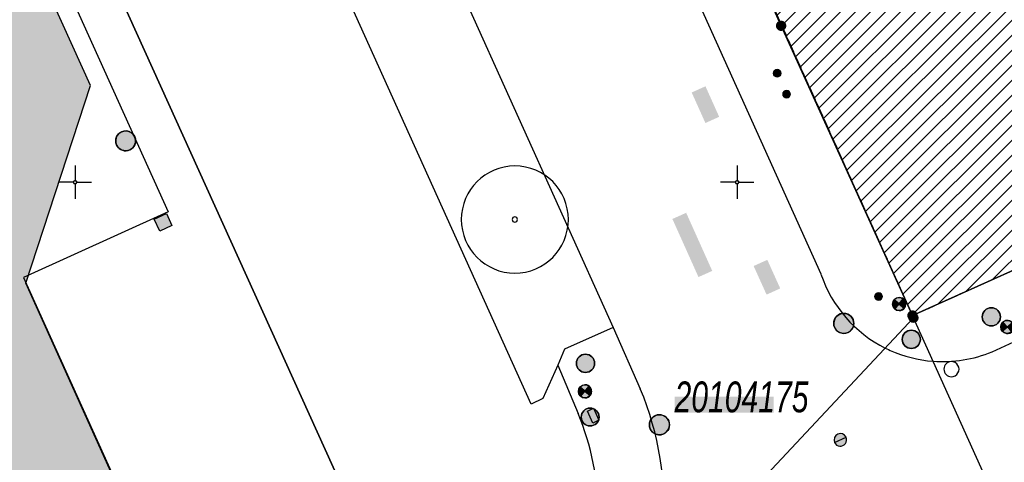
# Model space of a CAD drawing. Header units: metres. Extents: x 2695560 to 2696939, y 1260491 to 1262050.
# Tile 956 of 1005: x 2696449 to 2696486, y 1261839 to 1261856. Entities that reach past the tile are written whole.
import ezdxf

# ---------------------------------------------------------------- set-up
doc = ezdxf.new("R2010")
doc.units = ezdxf.units.M
doc.linetypes.add('AUSGEZOGEN', pattern=[0])
doc.linetypes.add('STRICHLINIE_S4', pattern=[0.66, 0.5, -0.16])
for name, color, linetype in [('XR$1$AV_Flächen (EO)', 7, 'AUSGEZOGEN'), ('XR$1$AV_Gebäudeflächen ut.', 7, 'AUSGEZOGEN'), ('XR$1$AV_Grenzpunkte', 7, 'AUSGEZOGEN'), ('XR$1$AV_Koordinatennetzpunkte', 7, 'AUSGEZOGEN'), ('XR$1$AV_Lagefixpunkt-Nr.', 7, 'AUSGEZOGEN'), ('XR$1$AV_Linien (BB)', 7, 'AUSGEZOGEN'), ('XR$1$AV_Proj. Gebäude', 7, 'AUSGEZOGEN'), ('XR$1$AW_LK_Einlaufschacht alt', 24, 'AUSGEZOGEN'), ('XR$1$AW_LK_Schachtdeckel', 24, 'AUSGEZOGEN'), ('XR$1$EW_LK_Bauwerk', 1, 'AUSGEZOGEN'), ('XR$1$EW_LK_Knoten', 1, 'AUSGEZOGEN'), ('XR$1$FM_LK_SW_TRASSEKNOTEN', 94, 'AUSGEZOGEN'), ('XR$1$GR_Baum', 94, 'AUSGEZOGEN'), ('XR$1$Liegenschaftsgrenzen', 7, 'AUSGEZOGEN'), ('XR$1$PFAV', 255, 'AUSGEZOGEN'), ('XR$1$PFAW', 255, 'AUSGEZOGEN'), ('XR$1$PFEW', 255, 'AUSGEZOGEN'), ('XR$1$PFWA', 255, 'AUSGEZOGEN'), ('XR$1$RAEW', 8, 'AUSGEZOGEN'), ('XR$1$RP_Abstandslinie', 7, 'AUSGEZOGEN'), ('XR$1$WA_LK_Absperrarmatur', 171, 'AUSGEZOGEN')]:
    doc.layers.add(name, color=color, linetype=linetype)
doc.styles.add('ARIAL', font='arial.ttf')

# ---------------------------------------------------------------- blocks, each defined once
blk = doc.blocks.new('COMPLEXOBJECT_705')
at = {"layer": 'XR$1$AV_Linien (BB)', "color": 7, "linetype": 'AUSGEZOGEN', "transparency": 33554687}
blk.add_line((6484.627, 11843.605), (6510.587, 11855.449), dxfattribs=at)
blk.add_arc((6482.761, 11848.088), 4.856, 265.6956, 292.5952, dxfattribs=at)
blk = doc.blocks.new('COMPLEXOBJECT_711')
at = {"layer": 'XR$1$AV_Linien (BB)', "color": 7, "linetype": 'AUSGEZOGEN', "transparency": 33554687}
for p, q in [((6468.231, 11843.097), (6468.993, 11841.276)), ((6468.444, 11832.828), (6465.172, 11827.303))]:
    blk.add_line(p, q, dxfattribs=at)
for centre, radius, start, end in [((6460.333, 11837.602), 9.407, 359.0403, 22.9924), ((6460.32, 11837.597), 9.42, 329.5869, 359.0706)]:
    blk.add_arc(centre, radius, start, end, dxfattribs=at)
blk = doc.blocks.new('COMPLEXOBJECT_780')
at = {"layer": 'XR$1$AV_Linien (BB)', "color": 7, "linetype": 'AUSGEZOGEN', "transparency": 33554687}
blk.add_lwpolyline([(6480.594, 11843.743), (6480.71, 11843.687), (6480.774, 11843.657)], dxfattribs=at)
blk.add_arc((6482.761, 11848.092), 4.86, 245.8709, 265.708, dxfattribs=at)
blk = doc.blocks.new('COMPLEXOBJECT_788')
at = {"layer": 'XR$1$AV_Linien (BB)', "color": 7, "linetype": 'AUSGEZOGEN', "transparency": 33554687}
blk.add_line((6454.645, 11898.595), (6478.163, 11846.537), dxfattribs=at)
blk.add_arc((6482.759, 11848.081), 4.849, 198.5733, 243.4783, dxfattribs=at)
blk = doc.blocks.new('COMPLEXOBJECT_796')
at = {"layer": 'XR$1$AV_Linien (BB)', "color": 7, "linetype": 'AUSGEZOGEN', "transparency": 33554687}
blk.add_line((6470.325, 11844.514), (6471.344, 11842.211), dxfattribs=at)
for centre, radius, start, end in [((6460.248, 11837.609), 12.012, 356.3433, 22.526), ((6460.233, 11837.613), 12.028, 344.46, 356.3275)]:
    blk.add_arc(centre, radius, start, end, dxfattribs=at)
blk = doc.blocks.new('COMPLEXOBJECT_834')
at = {"layer": 'XR$1$AV_Flächen (EO)', "color": 7, "linetype": 'AUSGEZOGEN', "transparency": 33554687}
blk.add_lwpolyline([(6455.444, 11762.103), (6452.157, 11760.606), (6442.354, 11783.16), (6438.167, 11792.792), (6457.503, 11825.435), (6448.144, 11846.186), (6450.579, 11853.645), (6447.047, 11861.434), (6445.202, 11865.503), (6442.547, 11866.748), (6439.353, 11865.198), (6439.101, 11865.075), (6438.738, 11865.824)], dxfattribs=at)
blk = doc.blocks.new('BWAV20')
at = {"true_color": 0x000000, "transparency": 33554687}
blk.add_hatch(color=18, dxfattribs=at).paths.add_polyline_path([(0.167, 0), (0.163, 0.034), (0.153, 0.066), (0.137, 0.095), (0.115, 0.121), (0.088, 0.141), (0.058, 0.156), (0.025, 0.165), (-0.008, 0.166), (-0.042, 0.161), (-0.073, 0.15), (-0.102, 0.132), (-0.126, 0.109), (-0.146, 0.081), (-0.159, 0.05), (-0.166, 0.017), (-0.166, -0.017), (-0.159, -0.05), (-0.146, -0.081), (-0.126, -0.109), (-0.102, -0.132), (-0.073, -0.15), (-0.042, -0.161), (-0.008, -0.166), (0.025, -0.165), (0.058, -0.156), (0.088, -0.141), (0.115, -0.121), (0.137, -0.095), (0.153, -0.066), (0.163, -0.034)])
at = {"layer": 'XR$1$PFAV', "transparency": 33554687}
blk.add_hatch(color=7, dxfattribs=at).paths.add_polyline_path([(0.5, 0), (0.49, 0.101), (0.459, 0.197), (0.41, 0.286), (0.344, 0.362), (0.264, 0.424), (0.174, 0.469), (0.076, 0.494), (-0.025, 0.499), (-0.125, 0.484), (-0.22, 0.449), (-0.306, 0.395), (-0.379, 0.326), (-0.437, 0.243), (-0.477, 0.15), (-0.497, 0.051), (-0.497, -0.051), (-0.477, -0.15), (-0.437, -0.243), (-0.379, -0.326), (-0.306, -0.395), (-0.22, -0.449), (-0.125, -0.484), (-0.025, -0.499), (0.076, -0.494), (0.174, -0.469), (0.264, -0.424), (0.344, -0.362), (0.41, -0.286), (0.459, -0.197), (0.49, -0.101)])
blk = doc.blocks.new('BAV15')
at = {"layer": 'XR$1$PFAV', "transparency": 33554687}
blk.add_hatch(color=7, dxfattribs=at).paths.add_polyline_path([(0.5, 0), (0.49, 0.1), (0.46, 0.2), (0.41, 0.29), (0.34, 0.36), (0.26, 0.42), (0.17, 0.47), (0.08, 0.49), (-0.03, 0.5), (-0.13, 0.48), (-0.22, 0.45), (-0.31, 0.4), (-0.38, 0.33), (-0.44, 0.24), (-0.48, 0.15), (-0.5, 0.05), (-0.5, -0.05), (-0.48, -0.15), (-0.44, -0.24), (-0.38, -0.33), (-0.31, -0.4), (-0.22, -0.45), (-0.13, -0.48), (-0.03, -0.5), (0.08, -0.49), (0.17, -0.47), (0.26, -0.42), (0.34, -0.36), (0.41, -0.29), (0.46, -0.2), (0.49, -0.1)])
at = {"color": 7, "transparency": 33554687}
for start, end in [(90, 270), (270, 90)]:
    blk.add_arc((0, 0), 0.5, start, end, dxfattribs=at)
at = {"layer": 'XR$1$PFAV', "transparency": 33554687}
blk.add_circle((0, 0), 0.5, dxfattribs=at)
blk = doc.blocks.new('BAV2041')
at = {"color": 7, "transparency": 33554687}
for p, q in [((0, 0.5), (0, 0.05)), ((-0.05, 0), (-0.5, 0)), ((0.05, 0), (0.5, 0)), ((0, -0.05), (0, -0.5))]:
    blk.add_line(p, q, dxfattribs=at)
blk.add_circle((0, 0), 0.05, dxfattribs=at)
for start, end in [(90, 270), (270, 90)]:
    blk.add_arc((0, 0), 0.05, start, end, dxfattribs=at)
blk = doc.blocks.new('WBGR1')
at = {"color": 94, "transparency": 33554687}
for radius, start, end in [(1, 90, 270), (1, 270, 90), (0.05, 90, 270), (0.05, 270, 90)]:
    blk.add_arc((0, 0), radius, start, end, dxfattribs=at)
blk = doc.blocks.new('BAW2089')
at = {"layer": 'XR$1$PFAW', "transparency": 33554687}
blk.add_hatch(color=7, dxfattribs=at).paths.add_polyline_path([(-0.5, 0.5), (-0.5, -0.5), (0.5, -0.5), (0.5, 0.5)])
at = {"transparency": 33554687}
blk.add_lwpolyline([(-0.5, 0.5), (0.5, 0.5), (0.5, -0.5), (-0.5, -0.5), (-0.5, 0.5)], close=True, dxfattribs=at)
at = {"layer": 'XR$1$PFAW', "transparency": 33554687}
blk.add_lwpolyline([(-0.5, 0.5), (0.5, 0.5), (0.5, -0.5), (-0.5, -0.5), (-0.5, 0.5)], close=True, dxfattribs=at)
blk = doc.blocks.new('BAW2082')
at = {"layer": 'XR$1$PFAW', "transparency": 33554687}
blk.add_hatch(color=7, dxfattribs=at).paths.add_polyline_path([(0.509, -0.003), (0.499, 0.098), (0.469, 0.194), (0.42, 0.283), (0.354, 0.359), (0.274, 0.421), (0.183, 0.466), (0.085, 0.491), (-0.016, 0.496), (-0.116, 0.481), (-0.211, 0.446), (-0.297, 0.392), (-0.37, 0.323), (-0.428, 0.24), (-0.468, 0.147), (-0.488, 0.047), (-0.488, -0.054), (-0.468, -0.153), (-0.428, -0.246), (-0.37, -0.329), (-0.297, -0.398), (-0.211, -0.452), (-0.116, -0.487), (-0.016, -0.502), (0.085, -0.497), (0.183, -0.472), (0.274, -0.427), (0.354, -0.366), (0.42, -0.289), (0.469, -0.2), (0.499, -0.104)])
at = {"transparency": 33554687}
for start, end in [(91.1948, 268.8052), (268.8052, 91.1948)]:
    blk.add_arc((0.01, 0), 0.5, start, end, dxfattribs=at)
at = {"layer": 'XR$1$PFAW', "transparency": 33554687}
blk.add_circle((0.009, -0.003), 0.5, dxfattribs=at)
blk = doc.blocks.new('BAW2088')
at = {"layer": 'XR$1$PFAW', "transparency": 33554687}
blk.add_hatch(color=253, dxfattribs=at).paths.add_polyline_path([(0.51, 0), (0.5, 0.101), (0.47, 0.197), (0.421, 0.286), (0.355, 0.362), (0.275, 0.424), (0.184, 0.469), (0.086, 0.494), (-0.015, 0.499), (-0.115, 0.484), (-0.21, 0.449), (-0.296, 0.395), (-0.369, 0.326), (-0.427, 0.243), (-0.467, 0.15), (-0.487, 0.051), (-0.487, -0.051), (-0.467, -0.15), (-0.427, -0.243), (-0.369, -0.326), (-0.296, -0.395), (-0.21, -0.449), (-0.115, -0.484), (-0.015, -0.499), (0.086, -0.494), (0.184, -0.469), (0.275, -0.424), (0.355, -0.362), (0.421, -0.286), (0.47, -0.197), (0.5, -0.101)])
at = {"transparency": 33554687}
for start, end in [(91.1948, 268.8052), (268.8052, 91.1948)]:
    blk.add_arc((0.01, 0), 0.5, start, end, dxfattribs=at)
at = {"layer": 'XR$1$PFAW', "transparency": 33554687}
blk.add_circle((0.01, 0), 0.5, dxfattribs=at)
blk = doc.blocks.new('BWA965')
at = {"layer": 'XR$1$PFWA', "transparency": 33554687}
blk.add_hatch(color=7, dxfattribs=at).paths.add_polyline_path([(0, 0.5), (-0.051, 0.497), (-0.101, 0.49), (-0.15, 0.477), (-0.197, 0.459), (-0.243, 0.437), (-0.286, 0.41), (-0.326, 0.379), (-0.362, 0.344), (-0.395, 0.306), (-0.424, 0.264), (-0.449, 0.22), (-0.469, 0.174), (-0.484, 0.125), (-0.494, 0.076), (-0.499, 0.025), (-0.499, -0.025), (-0.494, -0.076), (-0.484, -0.125), (-0.469, -0.174), (-0.449, -0.22), (-0.424, -0.264), (-0.395, -0.306), (-0.362, -0.344), (-0.326, -0.379), (-0.286, -0.41), (-0.243, -0.437), (-0.197, -0.459), (-0.15, -0.477), (-0.101, -0.49), (-0.051, -0.497), (0, -0.5), (0.051, -0.497), (0.101, -0.49), (0.15, -0.477), (0.197, -0.459), (0.243, -0.437), (0.286, -0.41), (0.326, -0.379), (0.362, -0.344), (0.395, -0.306), (0.424, -0.264), (0.449, -0.22), (0.469, -0.174), (0.484, -0.125), (0.494, -0.076), (0.499, -0.025), (0.499, 0.025), (0.494, 0.076), (0.484, 0.125), (0.469, 0.174), (0.449, 0.22), (0.424, 0.264), (0.395, 0.306), (0.362, 0.344), (0.326, 0.379), (0.286, 0.41), (0.243, 0.437), (0.197, 0.459), (0.15, 0.477), (0.101, 0.49), (0.051, 0.497)])
at = {"transparency": 33554687}
blk.add_line((0, 0.5), (0, -0.5), dxfattribs=at)
for start, end in [(90, 270), (270, 90)]:
    blk.add_arc((0, 0), 0.5, start, end, dxfattribs=at)
blk = doc.blocks.new('BEWLP2597')
at = {"layer": 'XR$1$PFEW', "transparency": 33554687}
blk.add_hatch(color=7, dxfattribs=at).paths.add_polyline_path([(-0.5, 0), (-0.497, -0.051), (-0.49, -0.101), (-0.477, -0.15), (-0.459, -0.197), (-0.437, -0.243), (-0.41, -0.286), (-0.379, -0.326), (-0.344, -0.362), (-0.306, -0.395), (-0.264, -0.424), (-0.22, -0.449), (-0.174, -0.469), (-0.125, -0.484), (-0.076, -0.494), (-0.025, -0.499), (0.025, -0.499), (0.076, -0.494), (0.125, -0.484), (0.174, -0.469), (0.22, -0.449), (0.264, -0.424), (0.306, -0.395), (0.344, -0.362), (0.379, -0.326), (0.41, -0.286), (0.437, -0.243), (0.459, -0.197), (0.477, -0.15), (0.49, -0.101), (0.497, -0.051), (0.5, 0), (0.497, 0.051), (0.49, 0.101), (0.477, 0.15), (0.459, 0.197), (0.437, 0.243), (0.41, 0.286), (0.379, 0.326), (0.344, 0.362), (0.306, 0.395), (0.264, 0.424), (0.22, 0.449), (0.174, 0.469), (0.125, 0.484), (0.076, 0.494), (0.025, 0.499), (-0.025, 0.499), (-0.076, 0.494), (-0.125, 0.484), (-0.174, 0.469), (-0.22, 0.449), (-0.264, 0.424), (-0.306, 0.395), (-0.344, 0.362), (-0.379, 0.326), (-0.41, 0.286), (-0.437, 0.243), (-0.459, 0.197), (-0.477, 0.15), (-0.49, 0.101), (-0.497, 0.051)])
at = {"color": 1, "transparency": 33554687}
for start, end in [(90, 180), (0, 90), (180, 270), (270, 0)]:
    blk.add_arc((0, 0), 0.5, start, end, dxfattribs=at)
at = {"layer": 'XR$1$PFEW', "transparency": 33554687}
blk.add_circle((0, 0), 0.5, dxfattribs=at)
blk = doc.blocks.new('BEWLP2574')
at = {"layer": 'XR$1$PFEW', "transparency": 33554687}
blk.add_hatch(color=7, dxfattribs=at).paths.add_polyline_path([(-0.5, 0), (-0.497, -0.051), (-0.489, -0.101), (-0.477, -0.15), (-0.459, -0.198), (-0.437, -0.243), (-0.41, -0.286), (-0.379, -0.326), (-0.344, -0.363), (-0.306, -0.396), (-0.264, -0.425), (-0.22, -0.449), (-0.173, -0.469), (-0.125, -0.485), (-0.075, -0.495), (-0.025, -0.5), (0.026, -0.5), (0.076, -0.495), (0.126, -0.485), (0.174, -0.469), (0.221, -0.449), (0.265, -0.425), (0.306, -0.396), (0.345, -0.363), (0.38, -0.326), (0.411, -0.286), (0.437, -0.243), (0.46, -0.198), (0.477, -0.15), (0.49, -0.101), (0.498, -0.051), (0.5, 0), (0.498, 0.05), (0.49, 0.1), (0.477, 0.149), (0.46, 0.197), (0.437, 0.242), (0.411, 0.285), (0.38, 0.325), (0.345, 0.362), (0.306, 0.395), (0.265, 0.424), (0.221, 0.448), (0.174, 0.468), (0.126, 0.484), (0.076, 0.494), (0.026, 0.499), (-0.025, 0.499), (-0.075, 0.494), (-0.125, 0.484), (-0.173, 0.468), (-0.22, 0.448), (-0.264, 0.424), (-0.306, 0.395), (-0.344, 0.362), (-0.379, 0.325), (-0.41, 0.285), (-0.437, 0.242), (-0.459, 0.197), (-0.477, 0.149), (-0.489, 0.1), (-0.497, 0.05)])
at = {"color": 1, "transparency": 33554687}
for start, end in [(90, 180), (0, 90), (180, 270), (270, 0)]:
    blk.add_arc((0, 0), 0.5, start, end, dxfattribs=at)
at = {"layer": 'XR$1$PFEW', "transparency": 33554687}
blk.add_circle((0, 0), 0.5, dxfattribs=at)
blk = doc.blocks.new('BEWLP2561')
at = {"layer": 'XR$1$PFEW', "transparency": 33554687}
blk.add_hatch(color=7, dxfattribs=at).paths.add_polyline_path([(0.488, 0), (0.478, 0.101), (0.448, 0.197), (0.399, 0.286), (0.333, 0.362), (0.253, 0.424), (0.162, 0.469), (0.064, 0.494), (-0.037, 0.499), (-0.137, 0.484), (-0.232, 0.449), (-0.318, 0.395), (-0.391, 0.326), (-0.449, 0.243), (-0.489, 0.15), (-0.509, 0.051), (-0.509, -0.051), (-0.489, -0.15), (-0.449, -0.243), (-0.391, -0.326), (-0.318, -0.395), (-0.232, -0.449), (-0.137, -0.484), (-0.037, -0.499), (0.064, -0.494), (0.162, -0.469), (0.253, -0.424), (0.333, -0.362), (0.399, -0.286), (0.448, -0.197), (0.478, -0.101)])
at = {"layer": 'XR$1$RAEW', "transparency": 33554687}
for points in [[(-0.324, -0.38), (-0.009, 0.003), (-0.38, 0.325), (-0.396, 0.305), (-0.411, 0.285), (-0.425, 0.263), (-0.438, 0.242), (-0.449, 0.219), (-0.46, 0.196), (-0.469, 0.172), (-0.477, 0.148), (-0.484, 0.124), (-0.49, 0.099), (-0.494, 0.074), (-0.497, 0.049), (-0.499, 0.024), (-0.5, -0.001), (-0.499, -0.027), (-0.497, -0.052), (-0.494, -0.077), (-0.489, -0.102), (-0.484, -0.127), (-0.477, -0.151), (-0.468, -0.175), (-0.459, -0.198), (-0.448, -0.221), (-0.436, -0.244), (-0.423, -0.266), (-0.409, -0.287), (-0.394, -0.307), (-0.378, -0.327), (-0.361, -0.346), (-0.343, -0.363)], [(0.306, 0.386), (0, 0), (0.381, -0.325), (0.397, -0.305), (0.411, -0.284), (0.425, -0.262), (0.438, -0.24), (0.449, -0.217), (0.459, -0.193), (0.468, -0.169), (0.476, -0.144), (0.483, -0.12), (0.488, -0.094), (0.492, -0.069), (0.494, -0.043), (0.495, -0.018), (0.495, 0.008), (0.494, 0.034), (0.491, 0.059), (0.487, 0.084), (0.482, 0.11), (0.475, 0.134), (0.468, 0.159), (0.459, 0.183), (0.448, 0.206), (0.437, 0.229), (0.424, 0.252), (0.41, 0.273), (0.395, 0.294), (0.379, 0.314), (0.362, 0.334), (0.345, 0.352), (0.326, 0.37)]]:
    blk.add_hatch(color=1, dxfattribs=at).paths.add_polyline_path(points)
at = {"color": 1, "transparency": 33554687}
for p, q in [((0.381, -0.325), (-0.38, 0.325)), ((-0.324, -0.38), (0.306, 0.386))]:
    blk.add_line(p, q, dxfattribs=at)
for start, end in [(91.38095, 268.61905), (268.61905, 91.38095)]:
    blk.add_arc((0, 0), 0.5, start, end, dxfattribs=at)
at = {"layer": 'XR$1$PFEW', "transparency": 33554687}
blk.add_circle((-0.012, 0, -0.993), 0.5, dxfattribs=at)
at = {"layer": 'XR$1$RAEW', "color": 1, "transparency": 33554687}
for points in [[(-0.324, -0.38), (-0.009, 0.003), (-0.38, 0.325)], [(0.306, 0.386), (0, 0), (0.381, -0.325)]]:
    blk.add_lwpolyline(points, dxfattribs=at)
for centre, start, end in [((0, 0), 139.48209, 229.51105), ((-0.004, -0.006), 320.36586, 51.63478)]:
    blk.add_arc(centre, 0.5, start, end, dxfattribs=at)
blk = doc.blocks.new('BEW957')
at = {"layer": 'XR$1$RAEW', "transparency": 33554687}
blk.add_hatch(color=1, dxfattribs=at).paths.add_polyline_path([(-0.5, 0), (-0.5, -0.05), (-0.49, -0.1), (-0.48, -0.15), (-0.46, -0.2), (-0.44, -0.24), (-0.41, -0.29), (-0.38, -0.33), (-0.34, -0.36), (-0.31, -0.4), (-0.26, -0.42), (-0.22, -0.45), (-0.17, -0.47), (-0.13, -0.48), (-0.08, -0.49), (-0.03, -0.5), (0.03, -0.5), (0.08, -0.49), (0.13, -0.48), (0.17, -0.47), (0.22, -0.45), (0.26, -0.42), (0.31, -0.4), (0.34, -0.36), (0.38, -0.33), (0.41, -0.29), (0.44, -0.24), (0.46, -0.2), (0.48, -0.15), (0.49, -0.1), (0.5, -0.05), (0.5, 0), (0.5, 0.05), (0.49, 0.1), (0.48, 0.15), (0.46, 0.2), (0.44, 0.24), (0.41, 0.29), (0.38, 0.33), (0.34, 0.36), (0.31, 0.4), (0.26, 0.42), (0.22, 0.45), (0.17, 0.47), (0.13, 0.48), (0.08, 0.49), (0.03, 0.5), (-0.03, 0.5), (-0.08, 0.49), (-0.13, 0.48), (-0.17, 0.47), (-0.22, 0.45), (-0.26, 0.42), (-0.31, 0.4), (-0.34, 0.36), (-0.38, 0.33), (-0.41, 0.29), (-0.44, 0.24), (-0.46, 0.2), (-0.48, 0.15), (-0.49, 0.1), (-0.5, 0.05)])
at = {"color": 1, "transparency": 33554687}
for start, end in [(90, 180), (180, 270), (0, 90), (270, 0)]:
    blk.add_arc((0, 0), 0.5, start, end, dxfattribs=at)
at = {"layer": 'XR$1$RAEW', "color": 1, "transparency": 33554687}
blk.add_circle((0, 0), 0.5, dxfattribs=at)
blk = doc.blocks.new('BEWLP2514')
at = {"layer": 'XR$1$PFEW', "transparency": 33554687}
blk.add_hatch(color=7, dxfattribs=at).paths.add_polyline_path([(0.5, 0), (-0.5, 0), (-0.5, -0.5), (0.5, -0.5)])
at = {"color": 1, "transparency": 33554687}
blk.add_lwpolyline([(-0.5, 0), (0.5, 0), (0.5, -0.5), (-0.5, -0.5), (-0.5, 0)], close=True, dxfattribs=at)
at = {"layer": 'XR$1$PFEW', "transparency": 33554687}
for p, q in [((-0.5, -0.5), (-0.5, 0)), ((-0.5, 0), (0.5, 0)), ((0.5, 0), (0.5, -0.5)), ((0.5, -0.5), (-0.5, -0.5))]:
    blk.add_line(p, q, dxfattribs=at)
blk = doc.blocks.new('BWFM16')
at = {"color": 94, "transparency": 33554687}
for start, end in [(91.19481, 268.80519), (268.80519, 91.19481)]:
    blk.add_arc((0.01, 0), 0.5, start, end, dxfattribs=at)

msp = doc.modelspace()

# ---------------------------------------------------------------- hatches: boundary and pattern name
at = {"transparency": 33554687}
for points in [[(2696474.774, 1261853.428), (2696474.254, 1261853.194), (2696474.772, 1261852.042), (2696475.292, 1261852.276)], [(2696474.046, 1261848.655), (2696473.526, 1261848.422), (2696474.51, 1261846.231), (2696475.03, 1261846.464)], [(2696477.109, 1261846.881), (2696476.593, 1261846.648), (2696477.081, 1261845.569), (2696477.597, 1261845.802)], [(2696473.607, 1261841.716), (2696473.607, 1261841.113), (2696477.351, 1261841.113), (2696477.351, 1261841.716)]]:
    msp.add_hatch(color=7, dxfattribs=at).paths.add_polyline_path(points)
at = {"layer": 'XR$1$AV_Gebäudeflächen ut.', "true_color": 0xf5f5f5, "transparency": 33554687}
msp.add_hatch(color=7, dxfattribs=at).paths.add_polyline_path([(2696459.927, 1261714.606), (2696473.791, 1261720.902), (2696475.72, 1261716.655), (2696476.64, 1261717.073), (2696476.501, 1261717.38), (2696476.592, 1261717.421), (2696475.121, 1261720.664), (2696465.308, 1261742.389), (2696456.414, 1261761.913), (2696453.127, 1261760.416), (2696443.324, 1261782.97), (2696439.137, 1261792.602), (2696458.473, 1261825.245), (2696449.114, 1261845.996), (2696451.549, 1261853.455), (2696448.017, 1261861.244), (2696446.172, 1261865.313), (2696443.517, 1261866.558), (2696440.323, 1261865.008), (2696440.071, 1261864.885), (2696439.708, 1261865.634), (2696439.232, 1261866.581), (2696438.684, 1261867.488), (2696438.066, 1261868.349), (2696437.383, 1261869.158), (2696436.639, 1261869.912), (2696435.837, 1261870.605), (2696434.984, 1261871.234), (2696434.084, 1261871.793), (2696433.143, 1261872.28), (2696432.167, 1261872.692), (2696431.161, 1261873.026), (2696430.132, 1261873.28), (2696429.087, 1261873.453), (2696428.031, 1261873.543), (2696426.972, 1261873.551), (2696425.915, 1261873.475), (2696424.867, 1261873.316), (2696423.835, 1261873.076), (2696422.825, 1261872.756), (2696421.843, 1261872.358), (2696420.895, 1261871.884), (2696419.988, 1261871.337), (2696419.126, 1261870.72), (2696418.315, 1261870.038), (2696417.56, 1261869.295), (2696416.866, 1261868.494), (2696416.236, 1261867.642), (2696415.675, 1261866.743), (2696415.187, 1261865.803), (2696414.774, 1261864.827), (2696414.438, 1261863.822), (2696414.355, 1261863.524), (2696414.279, 1261863.225), (2696414.21, 1261862.924), (2696414.148, 1261862.621), (2696414.092, 1261862.318), (2696414.044, 1261862.012), (2696414.003, 1261861.706), (2696413.968, 1261861.399), (2696413.941, 1261861.092), (2696413.921, 1261860.783), (2696413.907, 1261860.475), (2696413.901, 1261860.166), (2696413.902, 1261859.857), (2696413.91, 1261859.548), (2696413.925, 1261859.24), (2696413.947, 1261858.932), (2696413.976, 1261858.624), (2696414.012, 1261858.317), (2696414.055, 1261858.011), (2696414.105, 1261857.707), (2696414.162, 1261857.403), (2696414.226, 1261857.101), (2696414.297, 1261856.8), (2696414.375, 1261856.501), (2696414.459, 1261856.204), (2696414.551, 1261855.909), (2696414.649, 1261855.616), (2696414.753, 1261855.325), (2696414.865, 1261855.037), (2696414.983, 1261854.752), (2696415.107, 1261854.469), (2696396.462, 1261846.055), (2696387.97, 1261826.75), (2696384.844, 1261819.635), (2696386.443, 1261816.1), (2696386.6, 1261815.754), (2696386.946, 1261815.911), (2696386.789, 1261816.257), (2696387.017, 1261816.361), (2696387.059, 1261816.27), (2696388.518, 1261816.932), (2696388.476, 1261817.023), (2696388.704, 1261817.127), (2696388.746, 1261817.036), (2696390.068, 1261817.636), (2696389.646, 1261818.565), (2696390.147, 1261818.792), (2696390.569, 1261817.863), (2696391.891, 1261818.464), (2696391.85, 1261818.555), (2696392.078, 1261818.658), (2696392.119, 1261818.567), (2696393.578, 1261819.23), (2696393.537, 1261819.321), (2696393.765, 1261819.424), (2696393.806, 1261819.333), (2696395.128, 1261819.933), (2696394.706, 1261820.862), (2696395.208, 1261821.09), (2696395.63, 1261820.161), (2696396.952, 1261820.761), (2696396.91, 1261820.852), (2696397.138, 1261820.956), (2696397.18, 1261820.865), (2696398.638, 1261821.527), (2696398.597, 1261821.618), (2696398.825, 1261821.722), (2696398.866, 1261821.631), (2696400.188, 1261822.231), (2696400.147, 1261822.322), (2696399.767, 1261823.16), (2696400.268, 1261823.387), (2696400.69, 1261822.458), (2696402.011, 1261823.058), (2696401.969, 1261823.149), (2696402.197, 1261823.253), (2696402.239, 1261823.162), (2696403.696, 1261823.824), (2696403.655, 1261823.915), (2696403.883, 1261824.018), (2696403.924, 1261823.927), (2696405.245, 1261824.527), (2696404.824, 1261825.456), (2696405.325, 1261825.683), (2696405.747, 1261824.754), (2696407.068, 1261825.354), (2696407.026, 1261825.445), (2696407.254, 1261825.549), (2696407.296, 1261825.458), (2696408.753, 1261826.12), (2696408.712, 1261826.211), (2696408.94, 1261826.314), (2696408.981, 1261826.223), (2696410.302, 1261826.823), (2696409.881, 1261827.752), (2696410.382, 1261827.979), (2696410.804, 1261827.05), (2696412.243, 1261827.704), (2696412.202, 1261827.795), (2696412.43, 1261827.898), (2696412.471, 1261827.807), (2696413.792, 1261828.407), (2696413.751, 1261828.498), (2696413.979, 1261828.602), (2696414.135, 1261828.256), (2696414.482, 1261828.413), (2696414.585, 1261828.186), (2696414.494, 1261828.145), (2696415.092, 1261826.826), (2696415.183, 1261826.867), (2696415.286, 1261826.64), (2696415.195, 1261826.599), (2696415.855, 1261825.144), (2696416.784, 1261825.565), (2696417.011, 1261825.065), (2696416.082, 1261824.644), (2696416.68, 1261823.325), (2696416.772, 1261823.366), (2696416.875, 1261823.139), (2696416.784, 1261823.098), (2696417.444, 1261821.643), (2696417.535, 1261821.684), (2696417.638, 1261821.457), (2696417.547, 1261821.415), (2696418.145, 1261820.097), (2696419.074, 1261820.518), (2696419.301, 1261820.018), (2696418.372, 1261819.596), (2696418.97, 1261818.278), (2696419.061, 1261818.319), (2696419.164, 1261818.092), (2696419.073, 1261818.05), (2696419.734, 1261816.595), (2696419.825, 1261816.637), (2696419.928, 1261816.409), (2696419.837, 1261816.368), (2696420.435, 1261815.049), (2696421.364, 1261815.471), (2696421.591, 1261814.971), (2696420.662, 1261814.549), (2696421.261, 1261813.228), (2696421.352, 1261813.27), (2696421.456, 1261813.042), (2696421.365, 1261813), (2696422.026, 1261811.543), (2696422.117, 1261811.584), (2696422.22, 1261811.356), (2696422.129, 1261811.315), (2696422.729, 1261809.994), (2696423.658, 1261810.415), (2696423.885, 1261809.914), (2696422.956, 1261809.492), (2696423.555, 1261808.171), (2696423.647, 1261808.213), (2696423.75, 1261807.985), (2696423.659, 1261807.943), (2696424.32, 1261806.486), (2696424.411, 1261806.527), (2696424.515, 1261806.299), (2696424.424, 1261806.258), (2696425.023, 1261804.937), (2696425.952, 1261805.358), (2696426.179, 1261804.857), (2696425.25, 1261804.436), (2696425.85, 1261803.114), (2696425.941, 1261803.156), (2696426.044, 1261802.928), (2696425.953, 1261802.887), (2696426.614, 1261801.429), (2696426.706, 1261801.47), (2696426.809, 1261801.242), (2696426.46, 1261801.084), (2696426.618, 1261800.737), (2696426.379, 1261800.629), (2696426.338, 1261800.72), (2696424.87, 1261800.054), (2696424.912, 1261799.963), (2696424.682, 1261799.859), (2696424.641, 1261799.949), (2696423.311, 1261799.346), (2696423.733, 1261798.416), (2696423.229, 1261798.187), (2696428.162, 1261787.315), (2696430.281, 1261782.647), (2696425.786, 1261780.606), (2696423.505, 1261785.629), (2696422.959, 1261785.381), (2696425.24, 1261780.358), (2696420.744, 1261778.317), (2696418.464, 1261783.341), (2696417.918, 1261783.093), (2696420.198, 1261778.07), (2696415.685, 1261776.021), (2696413.405, 1261781.044), (2696412.859, 1261780.796), (2696415.139, 1261775.773), (2696410.616, 1261773.72), (2696408.497, 1261778.388), (2696403.552, 1261789.252), (2696403.046, 1261789.022), (2696402.624, 1261789.952), (2696401.162, 1261789.289), (2696401.204, 1261789.198), (2696400.964, 1261789.089), (2696400.923, 1261789.18), (2696399.59, 1261788.575), (2696399.631, 1261788.484), (2696399.401, 1261788.38), (2696399.244, 1261788.726), (2696398.895, 1261788.568), (2696398.792, 1261788.796), (2696398.883, 1261788.837), (2696398.223, 1261790.295), (2696398.132, 1261790.253), (2696398.029, 1261790.481), (2696398.12, 1261790.523), (2696397.523, 1261791.844), (2696396.593, 1261791.423), (2696405.262, 1261772.351), (2696410.212, 1261767.703), (2696429.551, 1261776.418), (2696434.848, 1261785.361), (2696439.099, 1261775.838), (2696446.829, 1261758.517), (2696415.096, 1261704.98), (2696417.212, 1261700.341), (2696431.823, 1261707.004), (2696425.566, 1261710.712), (2696441.228, 1261737.136), (2696444.19, 1261738.388), (2696444.611, 1261737.527), (2696452.509, 1261720.048), (2696452.534, 1261720.004), (2696452.559, 1261719.96), (2696452.585, 1261719.917), (2696452.612, 1261719.874), (2696452.639, 1261719.832), (2696452.667, 1261719.79), (2696452.696, 1261719.748), (2696452.725, 1261719.707), (2696452.755, 1261719.667), (2696452.786, 1261719.626), (2696452.817, 1261719.587), (2696452.848, 1261719.547), (2696452.881, 1261719.509), (2696452.914, 1261719.47), (2696452.947, 1261719.433), (2696452.981, 1261719.395), (2696453.016, 1261719.359), (2696453.051, 1261719.322), (2696453.087, 1261719.287), (2696453.123, 1261719.252), (2696453.16, 1261719.217), (2696453.197, 1261719.183), (2696453.235, 1261719.15), (2696453.273, 1261719.117), (2696453.312, 1261719.085), (2696453.351, 1261719.053), (2696453.391, 1261719.022), (2696453.431, 1261718.992), (2696453.472, 1261718.962), (2696453.513, 1261718.933), (2696453.555, 1261718.904)])
at = {"layer": 'XR$1$AV_Proj. Gebäude', "lineweight": 30, "transparency": 33554687}
h = msp.add_hatch(dxfattribs=at)
h.set_pattern_fill('SCHRAFFUR_601', color=254, scale=0.2, style=0, pattern_type=2)
h.set_pattern_definition([(45, (2695855, 1261000), (-0.5656854, 0.5656854), []), (45, (2695854.71716, 1261000.28284), (-0.5656854, 0.5656854), [])])
h.paths.add_polyline_path([(2696486.217, 1261867.612), (2696474.636, 1261862.398), (2696482.59, 1261844.78), (2696494.171, 1261849.993)], flags=0)

# ---------------------------------------------------------------- linework, layer by layer
at = {"layer": 'XR$1$AV_Linien (BB)', "color": 7, "linetype": 'AUSGEZOGEN', "transparency": 33554687}
for p, q in [((2696427.417, 1261912.493), (2696466.142, 1261827.113)), ((2696444.256, 1261904.08), (2696471.295, 1261844.324)), ((2696474.823, 1261861.98), (2696477.63, 1261855.71)), ((2696477.63, 1261855.71), (2696482.589, 1261844.78))]:
    msp.add_line(p, q, dxfattribs=at)
for points in [[(2696469.201, 1261842.907), (2696468.638, 1261841.653), (2696468.189, 1261841.442), (2696438.589, 1261906.911)], [(2696482.589, 1261844.78), (2696494.194, 1261850.004), (2696511.679, 1261857.874), (2696513.211, 1261859.27), (2696517.212, 1261867.63)], [(2696471.295, 1261844.324), (2696469.453, 1261843.511), (2696469.201, 1261842.907)]]:
    msp.add_lwpolyline(points, dxfattribs=at)
at = {"layer": 'XR$1$AV_Proj. Gebäude', "color": 8, "linetype": 'STRICHLINIE_S4', "transparency": 33554687}
msp.add_lwpolyline([(2696486.217, 1261867.612), (2696474.636, 1261862.398), (2696482.59, 1261844.78), (2696494.171, 1261849.993), (2696486.217, 1261867.612)], close=True, dxfattribs=at)
at = {"layer": 'XR$1$Liegenschaftsgrenzen', "color": 7, "linetype": 'AUSGEZOGEN', "transparency": 33554687}
for p, q in [((2696466.142, 1261827.113), (2696427.417, 1261912.493)), ((2696494.194, 1261850.004), (2696482.589, 1261844.78)), ((2696466.142, 1261827.113), (2696482.63, 1261844.69)), ((2696482.63, 1261844.69), (2696482.589, 1261844.78)), ((2696489.24, 1261830.04), (2696482.63, 1261844.69))]:
    msp.add_line(p, q, dxfattribs=at)
msp.add_lwpolyline([(2696482.589, 1261844.78), (2696477.63, 1261855.71), (2696472.59, 1261866.97)], dxfattribs=at)
at = {"layer": 'XR$1$RP_Abstandslinie', "color": 7, "linetype": 'AUSGEZOGEN', "transparency": 33554687}
msp.add_line((2696482.59, 1261844.78), (2696496.952, 1261851.245), dxfattribs=at)
for points in [[(2696425.638, 1261912.463), (2696454.49, 1261848.69), (2696449.02, 1261846.21), (2696458.5, 1261825.26), (2696369.73, 1261675.49)], [(2696459.13, 1261896.649), (2696465.53, 1261882.5), (2696482.59, 1261844.78)]]:
    msp.add_lwpolyline(points, dxfattribs=at)

# ---------------------------------------------------------------- block references
at = {"layer": 'XR$1$AV_Flächen (EO)', "color": 7, "linetype": 'AUSGEZOGEN', "lineweight": -3, "transparency": 33554687}
msp.add_blockref('COMPLEXOBJECT_834', (2690000.97, 1249999.81), dxfattribs=at)
at = {"layer": 'XR$1$AV_Grenzpunkte', "color": 7, "linetype": 'AUSGEZOGEN', "lineweight": -3, "transparency": 33554687}
for name, p, xscale, yscale in [('BWAV20', (2696477.63, 1261855.71), 0.3899999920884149, 0.3899999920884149), ('BWAV20', (2696482.589, 1261844.78), 0.3899999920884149, 0.3899999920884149), ('BAV15', (2696482.63, 1261844.69), 0.3249999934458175, 0.3249999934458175)]:
    msp.add_blockref(name, p, dxfattribs=dict(at, xscale=xscale, yscale=yscale))
at = {"layer": 'XR$1$AV_Koordinatennetzpunkte', "color": 7, "linetype": 'AUSGEZOGEN', "lineweight": -3, "transparency": 33554687, "xscale": 1.25, "yscale": 1.25}
for p in [(2696450.97, 1261849.81), (2696475.97, 1261849.81)]:
    msp.add_blockref('BAV2041', p, dxfattribs=at)
at = {"layer": 'XR$1$AV_Linien (BB)', "color": 7, "linetype": 'AUSGEZOGEN', "lineweight": -3, "transparency": 33554687}
for name in ['COMPLEXOBJECT_788', 'COMPLEXOBJECT_705', 'COMPLEXOBJECT_796', 'COMPLEXOBJECT_780', 'COMPLEXOBJECT_711']:
    msp.add_blockref(name, (2690000.97, 1249999.81), dxfattribs=at)
at = {"layer": 'XR$1$AW_LK_Einlaufschacht alt', "color": 24, "linetype": 'AUSGEZOGEN', "lineweight": -3, "transparency": 33554687, "xscale": 0.5000000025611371, "yscale": 0.5000000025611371, "rotation": 114.397140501}
msp.add_blockref('BAW2089', (2696454.294, 1261848.296), dxfattribs=at)
at = {"layer": 'XR$1$AW_LK_Schachtdeckel', "color": 24, "linetype": 'AUSGEZOGEN', "lineweight": -3, "transparency": 33554687}
for name, p, xscale, yscale, rotation in [('BAW2082', (2696452.884, 1261851.362), 0.7499999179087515, 0.7499999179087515, 115.586807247), ('BAW2088', (2696479.992, 1261844.488), 0.7578193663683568, 0.7578193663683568, 312.876340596), ('BAW2088', (2696473.034, 1261840.666), 0.7578193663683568, 0.7578193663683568, 294.223214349)]:
    msp.add_blockref(name, p, dxfattribs=dict(at, xscale=xscale, yscale=yscale, rotation=rotation))
at = {"layer": 'XR$1$EW_LK_Bauwerk', "color": 1, "linetype": 'AUSGEZOGEN', "lineweight": -3, "transparency": 33554687}
for name, p, xscale, yscale in [('BEWLP2574', (2696485.566, 1261844.729), 0.6874999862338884, 0.6874999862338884), ('BEWLP2574', (2696482.544, 1261843.882), 0.6874999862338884, 0.6874999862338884), ('BEWLP2574', (2696470.243, 1261842.975), 0.6874999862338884, 0.6874999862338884), ('BEWLP2597', (2696470.418, 1261840.951), 0.6749999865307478, 0.6749999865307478)]:
    msp.add_blockref(name, p, dxfattribs=dict(at, xscale=xscale, yscale=yscale))
at = {"layer": 'XR$1$EW_LK_Knoten', "color": 1, "linetype": 'AUSGEZOGEN', "lineweight": -3, "transparency": 33554687}
for name, p, xscale, yscale in [('BEW957', (2696477.48, 1261853.919), 0.2749999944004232, 0.2749999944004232), ('BEW957', (2696477.839, 1261853.13), 0.2749999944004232, 0.2749999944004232), ('BEW957', (2696481.311, 1261845.496), 0.2749999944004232, 0.2749999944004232), ('BEWLP2561', (2696482.089, 1261845.214), 0.4943918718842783, 0.4943918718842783), ('BEWLP2561', (2696470.229, 1261841.92), 0.4943918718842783, 0.4943918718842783)]:
    msp.add_blockref(name, p, dxfattribs=dict(at, xscale=xscale, yscale=yscale))
for name, p, xscale, yscale, rotation in [('BEW957', (2696481.311, 1261845.496), 0.2749999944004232, 0.2749999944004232, 45), ('BEWLP2561', (2696486.175, 1261844.35), 0.4943918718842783, 0.4943918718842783, 353.0376000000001), ('BEWLP2514', (2696470.418, 1261840.951), 0.5, 0.5, 114.6041999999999)]:
    msp.add_blockref(name, p, dxfattribs=dict(at, xscale=xscale, yscale=yscale, rotation=rotation))
at = {"layer": 'XR$1$FM_LK_SW_TRASSEKNOTEN', "color": 94, "linetype": 'AUSGEZOGEN', "lineweight": -3, "transparency": 33554687, "xscale": 0.5706289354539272, "yscale": 0.5706289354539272}
msp.add_blockref('BWFM16', (2696484.056, 1261842.757), dxfattribs=at)
at = {"layer": 'XR$1$GR_Baum', "color": 94, "linetype": 'AUSGEZOGEN', "lineweight": -3, "transparency": 33554687, "xscale": 2.020948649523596, "yscale": 2.020948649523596}
msp.add_blockref('WBGR1', (2696467.577, 1261848.402), dxfattribs=at)
at = {"layer": 'XR$1$WA_LK_Absperrarmatur', "color": 171, "linetype": 'AUSGEZOGEN', "lineweight": -3, "transparency": 33554687, "xscale": 0.475528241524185, "yscale": 0.475528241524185, "rotation": 114.291748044}
msp.add_blockref('BWA965', (2696479.865, 1261840.089), dxfattribs=at)

# ---------------------------------------------------------------- texts
at = {"layer": 'XR$1$AV_Lagefixpunkt-Nr.', "color": 7, "transparency": 33554687, "insert": (2696473.607, 1261841.113), "char_height": 1.1621, "width": 5.49745, "attachment_point": 7, "style": 'ARIAL'}
msp.add_mtext('\\A1;{\\fArial|i1|b0;\\H1.162102;\\W0.700000;\\C7;20104175}\\P', dxfattribs=at)

doc.saveas('drawing.dxf')
